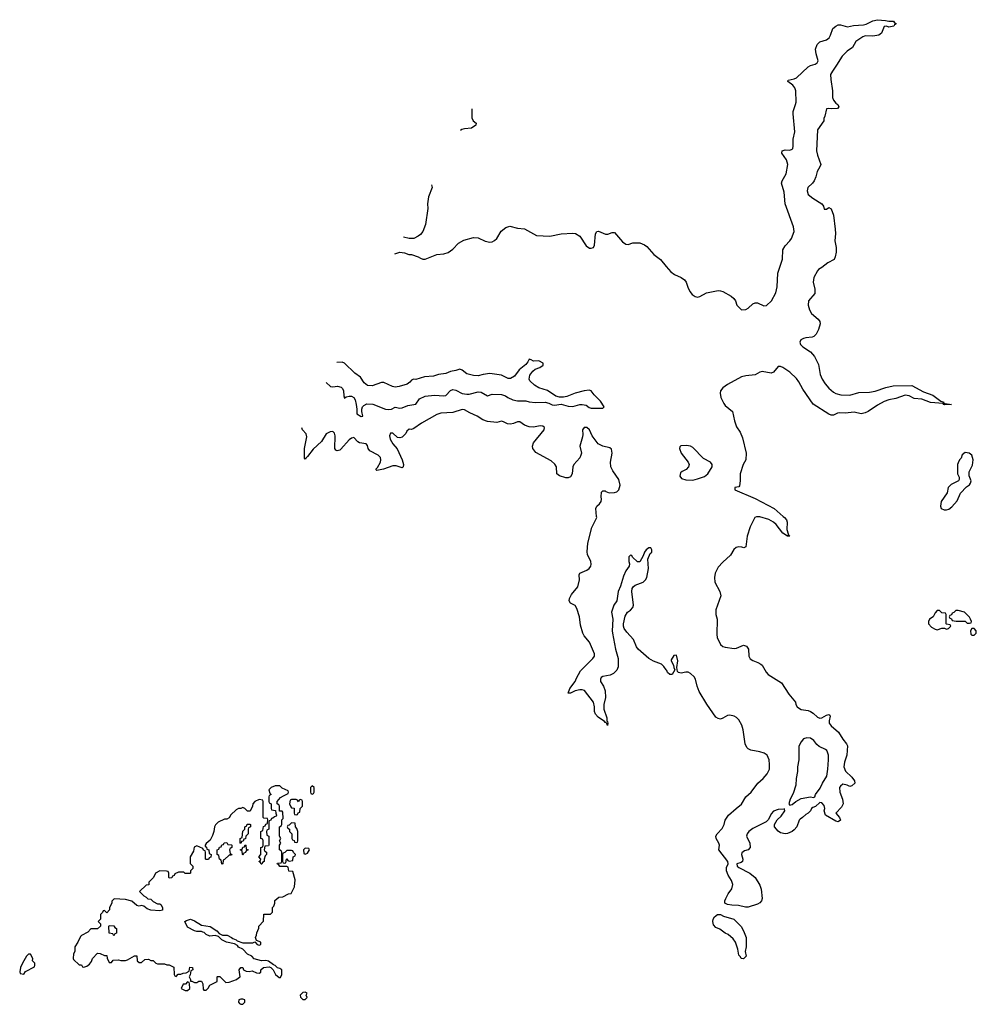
# Model space of a CAD drawing. Header units: inches. Extents: x 2106670 to 2322961, y 36024 to 224899.
# Tile 262 of 281: x 2244394 to 2252688, y 205772 to 214306. Entities that reach past the tile are written whole.
import ezdxf

# ---------------------------------------------------------------- set-up
doc = ezdxf.new("R2010")
doc.units = ezdxf.units.IN
doc.header["$MEASUREMENT"] = 0
for name, color, linetype in [('C2240', 7, 'Continuous'), ('C2241', 7, 'Continuous'), ('C2250', 7, 'Continuous'), ('C2251', 7, 'Continuous')]:
    doc.layers.add(name, color=color, linetype=linetype)

msp = doc.modelspace()

# ---------------------------------------------------------------- linework, layer by layer
at = {"layer": 'C2240', "color": 5, "elevation": 40}
msp.add_lwpolyline([(2250000, 208671.1), (2249980.2, 208700.2), (2249959.1, 208719.1), (2249890, 208745.1), (2249850, 208768.2), (2249757.6, 208850), (2249743, 208870), (2249715, 208935.1), (2249658.2, 208998.2), (2249636.2, 209030), (2249629.3, 209050), (2249629.2, 209070), (2249643.3, 209136.7), (2249665.2, 209170), (2249690, 209187.7), (2249709.4, 209210), (2249715.6, 209230), (2249700.7, 209350), (2249704.4, 209375.6), (2249712.7, 209390), (2249730, 209404.9), (2249799.3, 209430), (2249819.6, 209450), (2249831.1, 209470), (2249845.1, 209550), (2249839.3, 209630), (2249861.5, 209678.5), (2249874, 209690), (2249875.3, 209710), (2249867.3, 209727.3), (2249850, 209728), (2249826, 209710), (2249811.3, 209690), (2249799.8, 209660.2), (2249770, 209608), (2249750, 209606), (2249707.3, 209647.3), (2249702, 209662), (2249690, 209666), (2249674, 209650), (2249674, 209610), (2249682, 209590), (2249678, 209570), (2249650, 209528.7), (2249630, 209482), (2249603.4, 209396.6), (2249582.8, 209350), (2249570.6, 209269.4), (2249546, 209230), (2249524.7, 209170), (2249538, 209110), (2249530.7, 209010), (2249533, 208990), (2249558.9, 208850), (2249581.7, 208770), (2249582, 208698), (2249570, 208669.2), (2249541.1, 208638.9), (2249514.6, 208625.4), (2249450, 208614), (2249436.1, 208603.9), (2249428.4, 208590), (2249430.4, 208570), (2249455.8, 208530), (2249470.5, 208489.5), (2249472.7, 208430), (2249459.5, 208370), (2249459.3, 208330), (2249485.5, 208254.5), (2249484.7, 208224.7), (2249490, 208222), (2249493.2, 208206.8), (2249490, 208188), (2249485.2, 208205.2), (2249475.3, 208215.3), (2249470, 208214), (2249463.9, 208223.9), (2249410, 208260.5), (2249385.3, 208285.3), (2249378, 208310), (2249377.4, 208350), (2249369.6, 208390), (2249292, 208492), (2249270, 208498.9), (2249250, 208498.3), (2249211.4, 208488.6), (2249170, 208467.3), (2249149.2, 208470), (2249164.2, 208510), (2249210.9, 208569.1), (2249221.8, 208598.2), (2249257.3, 208662.7), (2249364.2, 208770), (2249377.8, 208790), (2249378.9, 208810), (2249333.5, 208910), (2249286.7, 208966.7), (2249276.1, 208990), (2249256.8, 209056.8), (2249248.1, 209130), (2249223.6, 209203.6), (2249210, 209229.4), (2249169.2, 209250), (2249158, 209270), (2249160.7, 209290), (2249177.5, 209322.5), (2249232.6, 209390), (2249248.3, 209450), (2249246, 209494), (2249249.4, 209510), (2249310, 209533.7), (2249330, 209548.8), (2249345.1, 209570), (2249350, 209586), (2249347.1, 209610), (2249317.2, 209670), (2249314.6, 209694.6), (2249319.8, 209770), (2249355.7, 209904.3), (2249397, 209990), (2249396.1, 210000)], dxfattribs=at)
at = {"layer": 'C2240', "color": 5, "elevation": 60}
for points in [[(2246650, 207666), (2246610, 207666), (2246574, 207650), (2246554, 207630), (2246562, 207602), (2246574, 207590), (2246558, 207582), (2246554, 207570), (2246554, 207530), (2246558, 207518), (2246574, 207510), (2246574, 207470), (2246578, 207458), (2246612.7, 207452.7), (2246614, 207430), (2246622, 207410), (2246618, 207402), (2246602, 207398), (2246590, 207386), (2246578, 207382), (2246572.7, 207367.3), (2246558, 207362), (2246554, 207350), (2246554, 207290), (2246538, 207282), (2246534, 207270), (2246538, 207238), (2246554, 207230), (2246554, 207150), (2246550, 207146), (2246518, 207142), (2246514, 207110), (2246518, 207098), (2246534, 207090), (2246534, 207070), (2246522, 207058), (2246514, 207030), (2246514, 207010), (2246498, 207002), (2246492.7, 206987.3), (2246487.3, 206987.3), (2246482, 207002), (2246466, 207010), (2246482, 207018), (2246486, 207030), (2246466, 207050), (2246486, 207070), (2246486, 207130), (2246502, 207138), (2246506, 207150), (2246506, 207190), (2246502, 207202), (2246486, 207210), (2246486, 207270), (2246502, 207278), (2246507.3, 207312.7), (2246522, 207318), (2246527.3, 207332.7), (2246542, 207338), (2246546, 207370), (2246542, 207382), (2246510, 207386), (2246506, 207390), (2246506, 207530), (2246502, 207542), (2246470, 207546), (2246434, 207530), (2246414, 207510), (2246411.6, 207488.4), (2246392.7, 207447.3), (2246370, 207446), (2246346, 207470), (2246330, 207478), (2246311.6, 207468.4), (2246290, 207468), (2246270, 207458), (2246226, 207414), (2246210, 207388), (2246190, 207378), (2246170, 207378), (2246114, 207350), (2246091.6, 207328.4), (2246082, 207310), (2246078, 207270), (2246065.4, 207234.6), (2246044.7, 207195.3), (2246010, 207166), (2246002, 207150), (2246002, 207142), (2246012.7, 207132.7), (2246018, 207118), (2246034, 207110), (2246038, 207078), (2246054, 207070), (2246052.7, 207047.3), (2246038, 207042), (2246030, 207026), (2246010, 207026), (2246006, 207030), (2246006, 207090), (2246002, 207102), (2245987.3, 207107.3), (2245982, 207122), (2245930, 207146), (2245905.4, 207134.6), (2245899.6, 207100.4), (2245872, 207050), (2245872.7, 206992.7), (2245894, 206970), (2245894, 206950), (2245874, 206930), (2245874, 206910), (2245870, 206906), (2245830, 206906), (2245818, 206918), (2245770, 206918), (2245738, 206902), (2245732.7, 206887.3), (2245718, 206882), (2245712.7, 206867.3), (2245690, 206866), (2245686, 206870), (2245686, 206910), (2245682, 206922), (2245667.3, 206927.3), (2245610, 206928.7), (2245571.6, 206908.4), (2245554, 206870), (2245514, 206830), (2245512.7, 206807.3), (2245490, 206806), (2245434, 206750), (2245470, 206712), (2245490, 206702), (2245506.4, 206686.4), (2245530, 206682), (2245550, 206662), (2245590, 206642), (2245610, 206642), (2245616.9, 206636.9), (2245631.3, 206610), (2245631.3, 206588.7), (2245610, 206582), (2245530, 206589), (2245500.2, 206600.2), (2245470, 206622), (2245450, 206628), (2245430, 206622), (2245410, 206628), (2245366.6, 206666.6), (2245310, 206679.3), (2245212.7, 206687.3), (2245192.7, 206667.3), (2245191.6, 206648.4), (2245174, 206610), (2245174, 206590), (2245150, 206566), (2245130, 206586), (2245118, 206582), (2245112.7, 206567.3), (2245094, 206550), (2245094, 206510), (2245074, 206490), (2245094, 206470), (2245094, 206450), (2245070, 206426), (2245010, 206426), (2244983.6, 206396.4), (2244930, 206368.7), (2244920.7, 206359.3), (2244898, 206310), (2244872, 206270), (2244872, 206230), (2244862, 206210), (2244858, 206170), (2244861, 206161), (2244910, 206114), (2244930, 206114), (2244938, 206098), (2244950, 206094), (2244976.4, 206103.6), (2245000.4, 206119.6), (2245016.4, 206143.6), (2245026, 206170), (2245070, 206214), (2245091.6, 206211.6), (2245130, 206194), (2245150, 206194), (2245152.7, 206172.7), (2245170, 206134), (2245190, 206134), (2245204.7, 206155.3), (2245250, 206158), (2245270, 206152), (2245310, 206152), (2245330, 206158), (2245390, 206192), (2245410, 206192), (2245414, 206150), (2245430, 206134), (2245450, 206134), (2245480.4, 206159.6), (2245510, 206162), (2245530, 206152), (2245552.7, 206152.7), (2245574, 206130), (2245590, 206122), (2245650, 206122), (2245670, 206114), (2245690, 206114), (2245730, 206094), (2245734, 206030), (2245738, 206018), (2245750, 206014), (2245768, 206032), (2245790, 206032), (2245810, 206042), (2245836.4, 206043.6), (2245862, 206058), (2245870, 206094), (2245891.6, 206091.6), (2245894, 206070), (2245878, 206062), (2245871.6, 206028.4), (2245862, 206010), (2245874, 205986), (2245874, 205974), (2245886, 205974), (2245910, 205962), (2245930, 205962), (2245948.4, 205971.6), (2245970, 205974), (2245982, 205950), (2245983.6, 205903.6), (2245990, 205894), (2246010, 205894), (2246028.4, 205911.6), (2246043.1, 205936.9), (2246106, 205970), (2246106, 206010), (2246110, 206014), (2246130, 206014), (2246182, 205962), (2246210, 205964.7), (2246274, 205986), (2246290, 206002), (2246306, 206010), (2246298, 206070), (2246310, 206091.3), (2246330, 206092), (2246334, 206070), (2246358, 206058), (2246383.1, 206056.9), (2246410, 206062), (2246446, 206046), (2246470, 206042), (2246486, 206050), (2246486, 206070), (2246508.4, 206091.6), (2246556.9, 206096.9), (2246571.6, 206091.6), (2246591.3, 206071.3), (2246612, 206030), (2246643.6, 206003.6), (2246655.3, 206004.7), (2246668, 206030), (2246668, 206070), (2246650, 206082), (2246628.7, 206088.7), (2246610, 206108), (2246593.2, 206113.2), (2246550, 206145.2), (2246527.1, 206152.9), (2246490, 206148), (2246427.3, 206167.3), (2246406, 206190), (2246370, 206208), (2246328.9, 206248.9), (2246290, 206268), (2246282, 206282), (2246256.4, 206296.4), (2246186, 206310), (2246148, 206330), (2246119, 206359), (2246089.1, 206369.1), (2246044, 206364), (2246010, 206378), (2245993.6, 206393.6), (2245982, 206398), (2245970, 206402), (2245930, 206402), (2245910, 206408.7), (2245850, 206442), (2245826, 206490), (2245840.4, 206499.6), (2245874, 206510), (2245910, 206494.8), (2245970, 206458), (2246045.4, 206445.4), (2246102, 206410), (2246124.7, 206384.7), (2246151.6, 206371.6), (2246194, 206370), (2246230.9, 206350.9), (2246241, 206341), (2246270, 206332), (2246281, 206321), (2246330, 206304.7), (2246415.3, 206304.7), (2246434, 206314), (2246454, 206290), (2246470, 206284.7), (2246486, 206290), (2246486, 206310), (2246446, 206326), (2246438, 206350), (2246448, 206370), (2246448.9, 206391.1), (2246468, 206432), (2246468.7, 206450), (2246507.3, 206492.7), (2246510, 206554), (2246570, 206554), (2246586, 206570), (2246586, 206610), (2246596.4, 206623.6), (2246606, 206650), (2246607.3, 206672.7), (2246640.4, 206699.6), (2246676.4, 206703.6), (2246726, 206730), (2246748, 206732), (2246775.3, 206790), (2246782, 206850), (2246762, 206922), (2246727.3, 206927.3), (2246722, 206962), (2246710, 206966), (2246650, 206966), (2246642, 206982), (2246626, 206990), (2246630, 206994), (2246662, 206998), (2246666, 207010), (2246666, 207090), (2246662, 207102), (2246646, 207110), (2246646, 207150), (2246658, 207170), (2246646, 207190), (2246658, 207210), (2246646, 207230), (2246646, 207310), (2246662, 207318), (2246666, 207330), (2246666, 207370), (2246678, 207382), (2246676.4, 207436.4), (2246670, 207446), (2246647.3, 207447.3), (2246646, 207490), (2246642, 207502), (2246626, 207510), (2246626, 207530), (2246656.4, 207563.6), (2246680.4, 207579.6), (2246722, 207598), (2246726, 207610), (2246722, 207622), (2246670, 207646)], [(2246930, 207666), (2246914, 207650), (2246914, 207610), (2246918, 207598), (2246930, 207594), (2246942, 207598), (2246946, 207610), (2246946, 207650)], [(2246830, 207546), (2246818, 207542), (2246810, 207526), (2246802, 207542), (2246790, 207546), (2246750, 207546), (2246738, 207542), (2246734, 207510), (2246743.6, 207483.6), (2246750, 207474), (2246772.7, 207472.7), (2246774, 207430), (2246778, 207418), (2246790, 207414), (2246802, 207418), (2246807.3, 207432.7), (2246822, 207438), (2246826, 207470), (2246846, 207490), (2246846, 207530), (2246842, 207542)], [(2246310, 207166), (2246306, 207170), (2246306, 207210), (2246322, 207218), (2246328.4, 207271.6), (2246346, 207290), (2246346, 207310), (2246362, 207318), (2246367.3, 207332.7), (2246390, 207334), (2246394, 207330), (2246394, 207310), (2246378, 207302), (2246374, 207290), (2246374, 207250), (2246354, 207230), (2246352.7, 207207.3), (2246338, 207202), (2246332.7, 207187.3), (2246318, 207182)], [(2246750, 207346), (2246730, 207326), (2246718, 207322), (2246714, 207310), (2246718, 207298), (2246734, 207290), (2246734, 207270), (2246754, 207250), (2246754, 207210), (2246758, 207198), (2246772.7, 207192.7), (2246778, 207178), (2246790, 207174), (2246802, 207178), (2246806, 207190), (2246806, 207270), (2246796.4, 207296.4), (2246786, 207310), (2246782, 207342)], [(2246150, 206986), (2246146, 206990), (2246142, 207022), (2246126, 207030), (2246122, 207062), (2246106, 207070), (2246106, 207110), (2246122, 207118), (2246127.3, 207132.7), (2246142, 207138), (2246147.3, 207152.7), (2246162, 207158), (2246167.3, 207172.7), (2246190, 207174), (2246198, 207158), (2246230, 207154), (2246234, 207150), (2246234, 207130), (2246218, 207122), (2246214, 207110), (2246218, 207078), (2246234, 207070), (2246230, 207066), (2246210, 207066), (2246170, 207026), (2246158, 207022), (2246154, 206990)], [(2246330, 207066), (2246326, 207070), (2246322, 207102), (2246306, 207110), (2246322, 207118), (2246327.3, 207132.7), (2246342, 207138), (2246350, 207154), (2246354, 207150), (2246358, 207118), (2246374, 207110), (2246358, 207102), (2246352.7, 207087.3), (2246338, 207082)], [(2246870, 207126), (2246854, 207110), (2246858, 207078), (2246870, 207074), (2246890, 207082), (2246906, 207110), (2246902, 207122)], [(2246750, 207106), (2246710, 207106), (2246692.7, 207087.3), (2246678, 207082), (2246674, 207070), (2246674, 207010), (2246678, 206998), (2246690, 206994), (2246702, 206998), (2246706, 207030), (2246710, 207034), (2246718, 207018), (2246730, 207014), (2246762, 207018), (2246766, 207050), (2246782, 207058), (2246786, 207070), (2246767.3, 207087.3), (2246762, 207102)], [(2245210, 206366), (2245202, 206382), (2245168.4, 206388.4), (2245166, 206450), (2245170, 206454), (2245211.6, 206451.6), (2245218, 206438), (2245232, 206430), (2245234, 206390), (2245218, 206382)], [(2244470, 206208), (2244452, 206190), (2244418, 206130), (2244401, 206090), (2244394, 206054), (2244398, 206038), (2244430, 206034), (2244443.1, 206056.9), (2244522, 206098), (2244526, 206110), (2244526, 206130), (2244506, 206150), (2244508, 206170), (2244487.3, 206207.3)], [(2245850, 205966), (2245832, 205948), (2245810, 205946), (2245794, 205910), (2245830, 205891.3), (2245850, 205892), (2245868, 205910), (2245866, 205950), (2245862, 205962)], [(2246870, 205878), (2246850, 205875.3), (2246824.7, 205850), (2246830, 205834), (2246850, 205814), (2246870, 205814), (2246886, 205830), (2246878, 205850), (2246886, 205870)], [(2246330, 205818), (2246310, 205818), (2246294, 205810), (2246292, 205790), (2246299.6, 205779.6), (2246310, 205772), (2246330, 205774), (2246346, 205790), (2246346, 205810)]]:
    msp.add_lwpolyline(points, close=True, dxfattribs=at)
at = {"layer": 'C2241', "color": 5}
for points, elevation in [([(2248314.3, 213532.1), (2248313.5, 213453.5), (2248324.9, 213430), (2248350.7, 213410), (2248348, 213390), (2248310, 213365.6), (2248250, 213359.8), (2248227.2, 213352.8), (2248215.4, 213346.4)], 40), ([(2247963.4, 212873.4), (2247970.7, 212850), (2247937.1, 212770), (2247930.5, 212710.5), (2247932.3, 212667.7), (2247912.7, 212530), (2247890.4, 212469.6), (2247870, 212444), (2247850, 212428.7), (2247810, 212408.7), (2247770, 212409), (2247722.4, 212420.9)], 40), ([(2247645.7, 212277), (2247690, 212291), (2247730, 212284.7), (2247768.4, 212271.6), (2247791.1, 212271.1), (2247850, 212251.3), (2247870, 212238), (2247890, 212231.3), (2247910, 212231), (2248010, 212271), (2248070, 212277.3), (2248110, 212286.8), (2248150, 212316), (2248199, 212370), (2248245.8, 212394.2), (2248330, 212418), (2248370, 212416.3), (2248430, 212386.8), (2248470, 212376), (2248490, 212378.8), (2248510, 212391), (2248529.5, 212410.5), (2248567.5, 212472.5), (2248610, 212504), (2248643.2, 212516.8), (2248710, 212497.3), (2248770, 212493.4), (2248875.3, 212435.3), (2248990, 212430.4), (2249090, 212448.8), (2249190, 212455.3), (2249213.1, 212453.1), (2249250.7, 212430), (2249305.8, 212345.8), (2249334.6, 212325.4), (2249350, 212324.7), (2249368.9, 212331.1), (2249379, 212350), (2249385.2, 212450), (2249398, 212470), (2249413.2, 212473.2), (2249472.7, 212447.3), (2249492.9, 212447.1), (2249530, 212462), (2249550, 212462), (2249619.8, 212379.8), (2249650, 212361), (2249670, 212358), (2249710.9, 212370.9), (2249769.4, 212370.6), (2249810, 212354.4), (2249830, 212339.3), (2249891.6, 212271.5), (2249950, 212228.2), (2250000, 212167.3)], 40), ([(2247051.6, 211161.8), (2247090, 211126.6), (2247110, 211124.3), (2247150, 211130.6), (2247181.4, 211121.4), (2247193.6, 211110), (2247202.9, 211090), (2247204.7, 211044.7), (2247210, 211025.6), (2247223.7, 211036.3), (2247250, 211044), (2247270, 211043.1), (2247289.7, 211030), (2247301.4, 211010), (2247312.2, 210970), (2247318, 210930), (2247316.9, 210890), (2247354.9, 210865.1), (2247370.3, 210869.7), (2247360.8, 210910), (2247360.2, 210930), (2247367.4, 210950), (2247377.5, 210962.5), (2247404.3, 210975.7), (2247454.4, 210974.4), (2247566, 210930), (2247590, 210926), (2247617.3, 210930), (2247650, 210946.6), (2247690, 210939.7), (2247710, 210942), (2247758.8, 210961.2), (2247827.8, 210972.2), (2247861.7, 211018.3), (2247910, 211041.6), (2247990, 211052.6), (2248070, 211044.2), (2248090, 211048.7), (2248128.1, 211091.9), (2248150, 211099.2), (2248174.8, 211094.8), (2248230, 211066), (2248270, 211059.7), (2248290, 211058.7), (2248370, 211080.4), (2248396.4, 211076.4), (2248450, 211046), (2248490, 211061.3), (2248570, 211056.9), (2248604.8, 211044.8), (2248627.3, 211030), (2248670, 211012), (2248710, 211000.9), (2248783.3, 211003.3), (2248810, 210993.2), (2248866.6, 210986.6), (2248950, 210989.7), (2248982.4, 210982.4), (2249010, 210967), (2249030, 210963.7), (2249090, 210974), (2249150, 210957.2), (2249190, 210953.2), (2249250, 210969.6), (2249270, 210969.7), (2249304.5, 210964.5), (2249330, 210944), (2249350, 210938), (2249450, 210938), (2249462, 210950), (2249430, 210998), (2249373.4, 211053.4), (2249350, 211090.3), (2249330, 211095.3), (2249288, 211090), (2249209.2, 211070), (2249139.1, 211040.9), (2249110, 211034.6), (2249075.4, 211035.4), (2249043.4, 211043.4), (2248970, 211093.1), (2248896.2, 211116.2), (2248856.9, 211136.9), (2248816.2, 211176.2), (2248811.8, 211190), (2248816, 211224), (2248841.7, 211258.3), (2248862.6, 211277.4), (2248904.7, 211290), (2248932, 211310), (2248932, 211330), (2248894, 211350), (2248850, 211346), (2248830, 211358), (2248810, 211362), (2248800.2, 211339.8), (2248782.4, 211317.6), (2248723.6, 211270), (2248683.9, 211216.1), (2248650, 211197), (2248630, 211197), (2248570, 211224.9), (2248470, 211238.7), (2248411.5, 211231.5), (2248370, 211219.6), (2248330, 211220.7), (2248270, 211236.5), (2248230, 211268.4), (2248210, 211275.3), (2248175.8, 211264.2), (2248130, 211257.8), (2248090, 211240.3), (2248025.2, 211230), (2247983.2, 211216.8), (2247902.7, 211210), (2247830, 211186.3), (2247809, 211190), (2247790, 211182.4), (2247775.8, 211164.2), (2247753.4, 211146.6), (2247685.1, 211125.1), (2247650, 211121.7), (2247626.3, 211126.3), (2247550, 211160.7), (2247530, 211162.2), (2247450, 211132.6), (2247410, 211134.7), (2247379.3, 211159.3), (2247350, 211207.9), (2247301, 211241), (2247210, 211330.1), (2247190, 211338), (2247144, 211335.3)], 20), ([(2249396.1, 210000), (2249389.5, 210070.5), (2249399, 210090), (2249422, 210110), (2249435.3, 210130), (2249439, 210150), (2249435.3, 210170), (2249438, 210210), (2249450, 210222), (2249470, 210222), (2249475.3, 210215.3), (2249505.2, 210205.2), (2249550, 210207.2), (2249570, 210214.9), (2249589.8, 210230.2), (2249600.3, 210270), (2249590, 210321.6), (2249535.8, 210395.8), (2249518.3, 210430), (2249515.1, 210470), (2249529.7, 210549.7), (2249524.5, 210584.5), (2249510, 210595.1), (2249449.6, 210609.7), (2249409.7, 210629.7), (2249357.6, 210697.6), (2249334, 210750), (2249312.3, 210770), (2249288.5, 210771.5), (2249274.8, 210750), (2249277.3, 210710), (2249274, 210690), (2249250.7, 210610), (2249264, 210550), (2249259.1, 210530), (2249250, 210509.2), (2249198.8, 210450), (2249190.7, 210430), (2249182.8, 210370), (2249170, 210344), (2249150, 210334), (2249130, 210334), (2249073.6, 210353.6), (2249050, 210368.7), (2249048.7, 210430), (2249034.6, 210454.6), (2249002, 210482), (2248870, 210555.3), (2248842, 210590), (2248839, 210610), (2248850, 210638), (2248942, 210750), (2248944, 210770), (2248930, 210784), (2248905.6, 210785.6), (2248850, 210775.1), (2248810, 210776.9), (2248771.7, 210791.7), (2248730, 210819.7), (2248710, 210819.2), (2248675.5, 210804.5), (2248650, 210799.5), (2248622.7, 210802.7), (2248590, 210821.6), (2248570, 210826.6), (2248530, 210814), (2248450, 210824.5), (2248410, 210838.9), (2248359.5, 210870), (2248296.8, 210896.8), (2248250, 210923.6), (2248230, 210927), (2248150, 210901.3), (2248046, 210894), (2248010, 210884.5), (2247879.1, 210810), (2247810, 210762.7), (2247790, 210753.2), (2247770, 210755.3), (2247750, 210739), (2247742, 210718), (2247710, 210686), (2247690, 210682), (2247670, 210685.6), (2247630, 210722), (2247610, 210721.2), (2247601.7, 210698.3), (2247607.2, 210670), (2247630.4, 210630), (2247666, 210586), (2247710.2, 210490), (2247722.3, 210450), (2247717.6, 210430), (2247710, 210420.7), (2247657.7, 210437.7), (2247630, 210437.8), (2247547.3, 210410), (2247490, 210399.3), (2247483.3, 210403.3), (2247482, 210410), (2247495.8, 210424.2), (2247521.8, 210470), (2247526.6, 210490), (2247523.5, 210510), (2247503, 210530), (2247429.7, 210569.7), (2247415.8, 210590), (2247410, 210616), (2247398, 210630), (2247338.9, 210638.9), (2247326.2, 210646.2), (2247290, 210683.1), (2247270, 210678.5), (2247250, 210663.5), (2247178, 210582), (2247170, 210575.4), (2247145.2, 210570), (2247135.6, 210575.6), (2247127.6, 210590), (2247130, 210698), (2247122.5, 210722.5), (2247110, 210736), (2247085.2, 210734.8), (2247050, 210716), (2247010.3, 210650), (2246937.6, 210582.4), (2246890, 210519.5), (2246873.7, 210506.3), (2246870, 210495.3), (2246864.5, 210504.5), (2246864.4, 210590), (2246883.9, 210690), (2246876.6, 210716.6), (2246845.1, 210750), (2246841.5, 210767.4)], 40)]:
    msp.add_lwpolyline(points, dxfattribs=dict(at, elevation=elevation))
at = {"layer": 'C2250', "color": 5, "elevation": 40}
msp.add_lwpolyline([(2251013.4, 210000), (2251024.6, 209990), (2251040.9, 209970), (2251048.9, 209950), (2251045.8, 209885.9), (2251058, 209850), (2251059.1, 209840.9), (2251054, 209834), (2251066, 209834), (2251070.5, 209829.5), (2251050, 209829.6), (2251010, 209854.5), (2250954, 209930), (2250930.5, 209950.5), (2250890, 209972.5), (2250810, 209995.5), (2250782.4, 209997.6), (2250768.2, 209990), (2250728, 209910), (2250701.3, 209830), (2250690, 209738), (2250672, 209728), (2250655.1, 209735.1), (2250630, 209738), (2250606, 209730), (2250586.7, 209713.3), (2250556, 209664), (2250490, 209603.7), (2250450, 209559.3), (2250424.9, 209510), (2250417, 209470), (2250422, 209430), (2250464.9, 209350), (2250471.8, 209311.8), (2250430.4, 209190), (2250430.5, 209150), (2250440.4, 209110), (2250437, 208977), (2250440.7, 208950), (2250470, 208890.5), (2250490, 208872.7), (2250510, 208866), (2250590, 208854.8), (2250610, 208857.3), (2250670, 208884), (2250695.2, 208875.2), (2250714, 208850), (2250714.9, 208790), (2250727.5, 208767.5), (2250750, 208750.6), (2250795.2, 208735.2), (2250819.9, 208719.9), (2250830.8, 208710), (2250864.9, 208650), (2250882.4, 208630), (2250998.6, 208558.6), (2251061.1, 208461.1), (2251119.3, 208390), (2251123.8, 208370), (2251135.5, 208350), (2251155.5, 208335.5), (2251170, 208328.1), (2251230, 208318.4), (2251250, 208309.3), (2251274.6, 208294.6), (2251310, 208261.3), (2251330, 208252.8), (2251350, 208256.1), (2251390, 208278), (2251410, 208283), (2251416.7, 208276.7), (2251419.5, 208270), (2251411.2, 208230), (2251413.6, 208210), (2251430, 208184.9), (2251491.7, 208131.7), (2251529.5, 208069.5), (2251563.2, 208030), (2251570.8, 208010.8), (2251564.5, 207930), (2251544.7, 207870), (2251539.1, 207830), (2251552.6, 207792.6), (2251610, 207739.3), (2251630.5, 207710), (2251634, 207690), (2251610, 207665.2), (2251590, 207659), (2251568, 207670), (2251530, 207679.3), (2251510, 207664), (2251502, 207650), (2251504.4, 207610), (2251528.2, 207550), (2251532.2, 207510), (2251518, 207482), (2251471.3, 207430), (2251501, 207390), (2251510, 207368), (2251490, 207354), (2251470, 207359.5), (2251381.2, 207410), (2251369.3, 207450), (2251374.5, 207470), (2251370, 207495.3), (2251350, 207519.3), (2251330, 207522), (2251293.7, 207486.3), (2251270, 207479), (2251258, 207470), (2251250, 207448), (2251231.1, 207428.9), (2251210, 207418), (2251182, 207390), (2251162, 207378), (2251153.4, 207366.6), (2251130.8, 207310), (2251110, 207285.2), (2251090, 207269.5), (2251050, 207252.7), (2251029.5, 207249.5), (2250990, 207259.3), (2250970, 207273.2), (2250939.3, 207310), (2250938, 207330), (2250960.9, 207370), (2250996.1, 207403.9), (2251028.7, 207450), (2251026, 207466), (2251018, 207462), (2250970, 207459.7), (2250930, 207445.6), (2250910, 207423.7), (2250885.3, 207374.8), (2250865.5, 207354.5), (2250750, 207296.5), (2250716.5, 207270), (2250700.8, 207250), (2250696, 207230), (2250723.8, 207170), (2250726.8, 207130), (2250711.3, 207110), (2250677.1, 207102.9), (2250656.3, 207083.7), (2250653, 207070), (2250664.9, 207030), (2250662, 207010), (2250650, 207001.6), (2250611, 206990), (2250613.4, 206970), (2250630, 206957.1), (2250723.8, 206910), (2250770.3, 206870), (2250810, 206806), (2250823.6, 206770), (2250830.3, 206690), (2250824.4, 206670), (2250810, 206652), (2250790, 206641.3), (2250710, 206613.7), (2250685.8, 206614.1), (2250627, 206627), (2250568.7, 206630), (2250530, 206638.3), (2250508.2, 206650), (2250508.6, 206670), (2250515.8, 206690), (2250537.2, 206730), (2250568.1, 206771.9), (2250577.4, 206810), (2250565.4, 206845.4), (2250537.3, 206890), (2250522.9, 206930), (2250522.9, 206957.1), (2250537.4, 206990), (2250534, 207010), (2250455.1, 207110), (2250462, 207150), (2250456.9, 207170), (2250431.5, 207210), (2250429.6, 207230), (2250440.5, 207250), (2250484, 207296), (2250500.8, 207330), (2250511.1, 207368.9), (2250539.3, 207410), (2250605.1, 207470), (2250653.2, 207506.8), (2250689.6, 207570), (2250735.1, 207610), (2250794, 207690), (2250840.9, 207730), (2250875.6, 207770), (2250893.8, 207810), (2250895.9, 207850), (2250891.3, 207891.3), (2250874.2, 207930), (2250850, 207947.8), (2250810, 207960.2), (2250734.1, 207974.1), (2250710, 207986.4), (2250698.6, 207998.6), (2250682.7, 208030), (2250666.5, 208150), (2250655.3, 208190), (2250630, 208238.2), (2250610, 208258.8), (2250590, 208270.4), (2250550, 208279.1), (2250530, 208274), (2250490, 208251.1), (2250470, 208244.7), (2250450, 208248.4), (2250430, 208261.3), (2250352.9, 208372.9), (2250283.8, 208483.8), (2250267.3, 208530), (2250253.2, 208590), (2250241, 208610), (2250210, 208638.6), (2250190, 208649.8), (2250170, 208652), (2250130, 208641.3), (2250106.8, 208646.8), (2250096.5, 208656.5), (2250092.3, 208690), (2250099.3, 208750), (2250090, 208798), (2250065.4, 208794.6), (2250043.6, 208756.4), (2250042, 208750), (2250062, 208710), (2250064.7, 208690), (2250074, 208670), (2250051.3, 208630), (2250030, 208629.3), (2250010, 208649), (2250004.5, 208664.5), (2250000, 208671.1)], dxfattribs=at)
at = {"layer": 'C2250', "color": 5}
for points, elevation in [([(2252370, 209186), (2252350, 209186), (2252330, 209166), (2252314, 209130), (2252282, 209110), (2252274, 209090), (2252274, 209070), (2252299.6, 209039.6), (2252330, 209022), (2252350, 209018), (2252390, 209032), (2252412, 209032), (2252430, 209022), (2252446, 209030), (2252466, 209050), (2252462, 209062), (2252430, 209066), (2252426, 209070), (2252426, 209150), (2252422, 209162), (2252390, 209166)], 60), ([(2252530, 209186), (2252510, 209186), (2252492.7, 209167.3), (2252478, 209162), (2252472.7, 209147.3), (2252458, 209142), (2252454, 209130), (2252458, 209118), (2252472.7, 209112.7), (2252478, 209098), (2252512.7, 209092.7), (2252590, 209092), (2252610, 209074), (2252630, 209074), (2252642, 209078), (2252646, 209090), (2252638, 209110), (2252630, 209126), (2252586, 209170)], 60), ([(2252670, 209028), (2252650, 209028), (2252638, 209010), (2252641, 208981), (2252650, 208972), (2252670, 208972), (2252688, 208990), (2252688, 209010)], 60), ([(2251217.2, 208082.8), (2251190, 208073.8), (2251170, 208048.2), (2251150.2, 208010), (2251150.2, 207890), (2251138.3, 207830), (2251138.5, 207790), (2251126.5, 207730), (2251123.2, 207670), (2251100, 207600), (2251072.7, 207550), (2251062.8, 207510), (2251070, 207498), (2251090, 207502.8), (2251124, 207530), (2251170, 207556.4), (2251250.7, 207570.7), (2251276.4, 207563.6), (2251288.7, 207571.3), (2251293.2, 207590), (2251335.2, 207644.8), (2251354, 207690), (2251392.2, 207750), (2251401.8, 207810), (2251407.3, 207890), (2251406, 207930), (2251398.1, 207958.1), (2251391.2, 207971.2), (2251379.6, 207979.6), (2251325.2, 208005.2), (2251304.1, 208024.1), (2251278.1, 208058.1), (2251250, 208078.5)], 40), ([(2250670, 206166), (2250650, 206168), (2250644, 206184), (2250630, 206198), (2250619, 206250), (2250599.3, 206310), (2250580.1, 206340.1), (2250536.9, 206376.9), (2250509.3, 206390), (2250464, 206424), (2250430, 206438.4), (2250410, 206461.2), (2250403.5, 206490), (2250406.3, 206510), (2250419.3, 206530), (2250445.2, 206550), (2250470, 206550.3), (2250496.4, 206536.4), (2250586.8, 206510), (2250650, 206446.8), (2250670.4, 206410), (2250692.4, 206350), (2250693.4, 206270), (2250684.7, 206230), (2250692, 206188)], 40)]:
    msp.add_lwpolyline(points, close=True, dxfattribs=dict(at, elevation=elevation))
at = {"layer": 'C2251', "color": 5, "elevation": 40}
msp.add_lwpolyline([(2250000, 212167.3), (2250039.4, 212119.4), (2250070, 212096.4), (2250130, 212072.4), (2250158, 212050), (2250172, 212030), (2250186.4, 211986.4), (2250204.9, 211950), (2250225.1, 211925.1), (2250250, 211906.7), (2250270, 211902), (2250290, 211905.7), (2250350, 211937.6), (2250450, 211957.6), (2250470, 211956.4), (2250490, 211950.4), (2250562.8, 211910), (2250586.8, 211890), (2250598.8, 211870), (2250610.8, 211830.8), (2250651, 211791), (2250690, 211794), (2250710, 211805.5), (2250750, 211843.7), (2250770, 211851.7), (2250790, 211850.3), (2250844.9, 211824.9), (2250870, 211828.8), (2250912.1, 211867.8), (2250950, 211936.9), (2250961, 211990), (2250968.1, 212110), (2251008.3, 212230), (2251011.9, 212310), (2251030, 212346.7), (2251071.3, 212388.7), (2251086.2, 212410), (2251109.4, 212470), (2251102.3, 212510), (2251030.4, 212710), (2251021, 212810), (2250999, 212890), (2251004.3, 212910), (2251040.7, 212970), (2251054.6, 213050), (2251042.2, 213090), (2251002.9, 213150), (2251005.2, 213170), (2251030, 213177.6), (2251070, 213174.9), (2251090, 213182), (2251097.4, 213190), (2251101.1, 213210), (2251098.8, 213270), (2251114.6, 213334.6), (2251099, 213490), (2251099.8, 213510), (2251121.7, 213570), (2251124.7, 213590), (2251122.8, 213690), (2251115.2, 213715.2), (2251098.1, 213738.1), (2251053.2, 213770), (2251058, 213782), (2251110, 213793.4), (2251130, 213802.8), (2251230, 213897.6), (2251250, 213908.8), (2251290, 213919), (2251307.9, 213932.1), (2251316.5, 213950), (2251299.4, 214010), (2251294.2, 214050), (2251306.8, 214090), (2251330, 214112.6), (2251389.8, 214130.2), (2251411.6, 214148.4), (2251424, 214170), (2251442.9, 214230), (2251469, 214250), (2251490, 214260.7), (2251510, 214261), (2251570, 214243.8), (2251623.9, 214256.1), (2251710, 214259.5), (2251733.6, 214266.4), (2251790, 214297), (2251830, 214305.5), (2251899.8, 214299.8), (2251930, 214292), (2251970, 214294), (2251978, 214278), (2251990, 214274), (2251992, 214270), (2251978, 214262), (2251974, 214250), (2251930, 214242), (2251910, 214248), (2251890, 214246), (2251866, 214190), (2251842, 214170), (2251790, 214163.5), (2251730, 214166.2), (2251717.2, 214162.8), (2251702.7, 214157.3), (2251644, 214116), (2251614.7, 214065.3), (2251567, 214033), (2251524, 213990), (2251476.4, 213910), (2251440, 213860), (2251425.2, 213830), (2251425.9, 213785.9), (2251442.3, 213690), (2251441.3, 213630), (2251448.9, 213608.9), (2251470, 213580.7), (2251486, 213570), (2251496, 213550), (2251485.4, 213534.6), (2251432.5, 213532.5), (2251404, 213536), (2251387.9, 213532.1), (2251374.8, 213470), (2251364.7, 213450), (2251364.7, 213430), (2251310.4, 213349.6), (2251303.7, 213170), (2251311.6, 213130), (2251338.8, 213050), (2251332.6, 213030), (2251309.5, 212990.5), (2251297.4, 212942.6), (2251282.6, 212910), (2251268.9, 212890), (2251228.1, 212851.9), (2251220.9, 212820.9), (2251230.4, 212790), (2251270, 212758.4), (2251348.2, 212710), (2251363.8, 212690), (2251370, 212663), (2251390, 212662), (2251410, 212678), (2251430, 212666.8), (2251450.1, 212610), (2251463.8, 212490), (2251466.4, 212453.6), (2251461.3, 212390), (2251471.7, 212331.7), (2251472.4, 212290), (2251465.5, 212250), (2251454.3, 212225.7), (2251402, 212198), (2251350, 212156.9), (2251319.9, 212140.1), (2251310, 212129.3), (2251278.7, 212070), (2251273.1, 212030), (2251288, 211970), (2251287.1, 211932.9), (2251234.4, 211870), (2251230.4, 211830), (2251242.4, 211790), (2251259.2, 211759.2), (2251316.3, 211710), (2251330.5, 211690), (2251334.9, 211670), (2251320.3, 211619.7), (2251299, 211581), (2251278.8, 211561.2), (2251265.2, 211554.8), (2251210, 211549.3), (2251190, 211542), (2251168, 211530), (2251159.1, 211510), (2251164, 211490), (2251182.8, 211470), (2251250, 211427.3), (2251285.7, 211385.7), (2251318.5, 211318.5), (2251333.8, 211230), (2251351.8, 211190), (2251377.4, 211150), (2251410, 211111.1), (2251450, 211076.3), (2251470, 211064.8), (2251513.1, 211053.1), (2251590, 211050.8), (2251670, 211074.5), (2251761.9, 211078.1), (2251810, 211085.3), (2251903.2, 211116.8), (2251968.5, 211131.5), (2252130, 211135.2), (2252230, 211080.8), (2252310, 211050.4), (2252379.9, 210999.9), (2252406, 210990), (2252402, 210982), (2252472, 210970), (2252411.3, 210968.7), (2252404, 210970), (2252399.3, 210979.3), (2252290, 210986.8), (2252215.7, 211015.7), (2252150, 211022.5), (2252104.4, 211044.4), (2252070, 211050.6), (2251990, 211023.1), (2251930, 211012.2), (2251890, 210997.2), (2251830, 210965.4), (2251750, 210909.7), (2251723.3, 210896.8), (2251690, 210890.5), (2251630, 210903.4), (2251550, 210896.1), (2251502, 210898), (2251484.4, 210895.6), (2251450, 210879.1), (2251430, 210878.7), (2251410, 210887.1), (2251274.1, 210974.1), (2251184.1, 211104.1), (2251150, 211167.7), (2251130, 211195.4), (2251070, 211250.4), (2251010, 211291.2), (2250990, 211299.8), (2250970, 211299.7), (2250930.2, 211249.8), (2250910, 211242.2), (2250830, 211256.1), (2250810.2, 211249.8), (2250770, 211226.9), (2250690, 211219), (2250653, 211210), (2250530, 211142.7), (2250490, 211114.5), (2250470.4, 211090), (2250466.7, 211070), (2250471.8, 211031.8), (2250498, 210978), (2250510, 210963), (2250574.8, 210910), (2250590.7, 210829.3), (2250610, 210776), (2250640.7, 210730), (2250661.1, 210681.1), (2250694, 210550), (2250690.7, 210490), (2250666.8, 210450), (2250640.7, 210370), (2250640.7, 210310), (2250634.8, 210265.2), (2250630, 210258), (2250594, 210250), (2250594, 210230), (2250770, 210155.7), (2250935, 210070), (2251013.4, 210000)], dxfattribs=at)
at = {"layer": 'C2251', "color": 5}
for points, elevation in [([(2250175.5, 210615.5), (2250126.4, 210613.6), (2250116.9, 210603.1), (2250114.8, 210590), (2250127.7, 210550), (2250190.8, 210470), (2250197.3, 210450), (2250194, 210430), (2250173.8, 210406.2), (2250138, 210390), (2250123, 210377), (2250117.3, 210350), (2250131, 210330), (2250170, 210316.3), (2250230, 210314.9), (2250270, 210326), (2250330, 210346), (2250361.2, 210370), (2250399, 210430), (2250399, 210450), (2250382, 210470), (2250322.7, 210502.7), (2250230, 210599), (2250209.3, 210609.3)], 40), ([(2252590, 210555.3), (2252566.4, 210533.6), (2252555.3, 210504.7), (2252542, 210490), (2252530, 210466), (2252526, 210450), (2252524.7, 210370), (2252539.6, 210339.6), (2252539.6, 210320.4), (2252534, 210310), (2252470, 210278), (2252450, 210258), (2252444.7, 210250), (2252435.3, 210204.7), (2252384, 210130), (2252376.3, 210090), (2252382, 210070), (2252410, 210057.6), (2252430, 210057.6), (2252450, 210064.4), (2252476.6, 210083.4), (2252523.1, 210136.9), (2252550, 210202), (2252603.1, 210256.9), (2252630, 210274), (2252638, 210290), (2252642, 210310), (2252627.3, 210352.7), (2252627.3, 210387.3), (2252654.6, 210445.4), (2252662, 210490), (2252648, 210530), (2252626, 210550)], 60)]:
    msp.add_lwpolyline(points, close=True, dxfattribs=dict(at, elevation=elevation))

doc.saveas('drawing.dxf')
